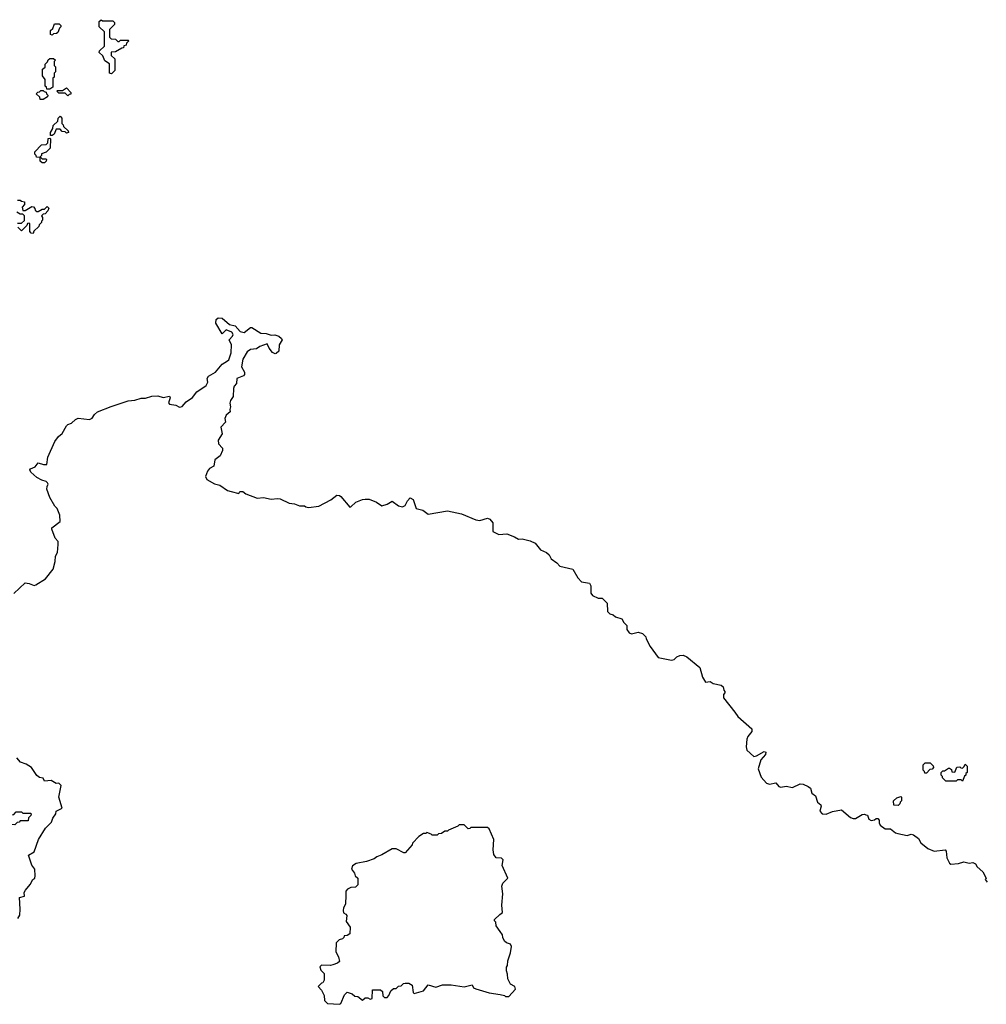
# Model space of a CAD drawing. Extents: x 2776963 to 2884430, y 684484 to 829250.
# Tile 280 of 287: x 2869121 to 2876630, y 812027 to 819670. Entities that reach past the tile are written whole.
import ezdxf

# ---------------------------------------------------------------- set-up
doc = ezdxf.new("R2010")
doc.units = 0

msp = doc.modelspace()

# ---------------------------------------------------------------- linework, layer by layer
at = {"layer": '0CON20XD'}
for points in [[(2869375, 819550), (2869360, 819555), (2869360, 819585), (2869378.3, 819601.7), (2869391.7, 819638.3), (2869428.3, 819638.3), (2869440, 819625), (2869440, 819615), (2869430, 819605), (2869418.3, 819571.7), (2869408.3, 819561.7), (2869385, 819560), (2869375, 819550)], [(2869835, 819250), (2869820, 819255), (2869818.3, 819328.3), (2869781.7, 819351.7), (2869768.3, 819388.3), (2869740, 819415), (2869741.7, 819428.3), (2869780, 819465), (2869780, 819575), (2869740, 819615), (2869740, 819655), (2869755, 819670), (2869765, 819660), (2869845, 819660), (2869858.3, 819648.3), (2869858.3, 819631.7), (2869820, 819595), (2869820, 819535), (2869831.7, 819521.7), (2869865, 819520), (2869885, 819500), (2869895, 819500), (2869905, 819510), (2869965, 819510), (2869970, 819505), (2869951.7, 819488.3), (2869948.3, 819471.7), (2869931.7, 819468.3), (2869928.3, 819451.7), (2869915, 819450), (2869865, 819420), (2869831.7, 819418.3), (2869831.7, 819391.7), (2869860, 819365), (2869860, 819275), (2869835, 819250)], [(2869355, 819130), (2869331.7, 819131.7), (2869330, 819145), (2869320, 819155), (2869320, 819205), (2869300, 819235), (2869300, 819285), (2869318.3, 819301.7), (2869320, 819325), (2869338.3, 819341.7), (2869341.7, 819358.3), (2869355, 819370), (2869385, 819370), (2869400, 819355), (2869390, 819345), (2869390, 819315), (2869400, 819305), (2869400, 819265), (2869390, 819255), (2869390, 819225), (2869380, 819215), (2869380, 819145), (2869355, 819130)], [(2869495, 819080), (2869475, 819100), (2869425, 819100), (2869410, 819115), (2869415, 819120), (2869455, 819120), (2869485, 819140), (2869520, 819105), (2869518.3, 819091.7), (2869505, 819090), (2869495, 819080)], [(2869305, 819050), (2869281.7, 819051.7), (2869278.3, 819068.3), (2869250, 819095), (2869261.7, 819108.3), (2869275, 819110), (2869285, 819120), (2869305, 819120), (2869311.7, 819111.7), (2869328.3, 819108.3), (2869330, 819095), (2869340, 819085), (2869338.3, 819071.7), (2869305, 819050)], [(2869375, 818770), (2869361.7, 818771.7), (2869360, 818795), (2869380, 818825), (2869381.7, 818848.3), (2869418.3, 818881.7), (2869420, 818905), (2869435, 818920), (2869450, 818905), (2869450, 818865), (2869460, 818855), (2869461.7, 818841.7), (2869498.3, 818808.3), (2869500, 818795), (2869485, 818790), (2869475, 818800), (2869451.7, 818801.7), (2869435, 818820), (2869405, 818820), (2869388.3, 818781.7), (2869375, 818770)], [(2869315, 818560), (2869295, 818560), (2869281.7, 818571.7), (2869280, 818600), (2869251.7, 818601.7), (2869250, 818615), (2869240, 818625), (2869240, 818645), (2869291.7, 818698.3), (2869328.3, 818701.7), (2869340, 818715), (2869341.7, 818748.3), (2869355, 818750), (2869360, 818745), (2869358.3, 818671.7), (2869328.3, 818641.7), (2869291.7, 818628.3), (2869290, 818615), (2869280, 818605), (2869295, 818590), (2869325, 818590), (2869330, 818585), (2869328.3, 818571.7), (2869315, 818560)], [(2869105, 818270), (2869125, 818270), (2869135, 818260), (2869160, 818255), (2869160, 818235), (2869140, 818215), (2869145, 818190), (2869165, 818190), (2869215, 818220), (2869228.3, 818218.3), (2869240, 818205), (2869241.7, 818191.7), (2869255, 818180), (2869265, 818180), (2869295, 818200), (2869315, 818200), (2869335, 818220), (2869347, 818207), (2869340, 818185), (2869318.3, 818161.7), (2869305, 818160), (2869291.7, 818148.3), (2869300, 818135), (2869300, 818115), (2869290, 818105), (2869290, 818095), (2869271.7, 818078.3), (2869270, 818065), (2869231.7, 818028.3), (2869225, 818010)], [(2869105, 818090), (2869135, 818090), (2869158.3, 818111.7), (2869158.3, 818148.3), (2869145, 818160), (2869125, 818160), (2869100, 818175)], [(2869225, 818010), (2869211.7, 818011.7), (2869200, 818025), (2869200, 818085), (2869195, 818090), (2869181.7, 818088.3), (2869178.3, 818071.7), (2869135, 818030), (2869108.3, 818058.3)], [(2869075, 815216.2), (2869165, 815297.5), (2869195, 815293.8), (2869235, 815278.8), (2869247.7, 815282.3), (2869321.2, 815328.8), (2869380.8, 815405), (2869397.5, 815465), (2869400.6, 815505), (2869414.3, 815535), (2869420.8, 815595), (2869419.2, 815619.2), (2869396.7, 815645), (2869370, 815715), (2869372.5, 815725), (2869436.7, 815775), (2869432.5, 815825), (2869412.5, 815875), (2869395, 815892.5), (2869355, 815960), (2869333.3, 816025), (2869333.8, 816045), (2869343.8, 816065), (2869338.8, 816075), (2869327.5, 816085), (2869294.4, 816094.4), (2869255, 816116.2), (2869208.8, 816158.8), (2869200, 816175), (2869206.2, 816183.8), (2869241.4, 816198.6), (2869265, 816230), (2869307.5, 816217.5), (2869333, 816217), (2869340, 816275), (2869393.3, 816395), (2869423.8, 816435), (2869452, 816458), (2869485, 816517.5), (2869495, 816527.5), (2869525, 816537.5), (2869555, 816567.5), (2869575, 816577.5), (2869665, 816567.5), (2869685, 816577.5), (2869703.8, 816605), (2869726.7, 816625), (2869832.6, 816667.4), (2869965, 816712), (2870015, 816716.2), (2870065, 816731.2), (2870099.3, 816730.7), (2870147, 816747), (2870195, 816750), (2870235, 816736.7), (2870285, 816747.5), (2870290, 816735), (2870276.2, 816695), (2870286.2, 816685), (2870335, 816678.8), (2870363.3, 816663.3), (2870383.3, 816666.7), (2870415, 816703.8), (2870465, 816736), (2870497.6, 816782.4), (2870570, 816830), (2870584, 816855), (2870578.8, 816885), (2870588.3, 816901.7), (2870643.3, 816935), (2870693.8, 816995), (2870737, 817023), (2870745, 817030), (2870763.3, 817085), (2870766.2, 817145), (2870747.5, 817185), (2870775, 817212.5), (2870778.8, 817225), (2870770, 817245), (2870725, 817262.5), (2870695, 817232.5), (2870644.2, 817315), (2870648, 817342), (2870664.1, 817355.9), (2870693.9, 817353.9), (2870750, 817305), (2870795, 817293.8), (2870835, 817250), (2870865, 817242.5), (2870915, 817280), (2870925, 817280), (2870995, 817236.2), (2871035, 817233.3), (2871075, 817220), (2871103.6, 817223.6), (2871133.6, 817213.6), (2871156.4, 817196.4), (2871160, 817185), (2871137.5, 817145), (2871133.9, 817096.1), (2871115, 817078.8), (2871105, 817076.2), (2871085, 817086.7), (2871059.5, 817119.5), (2871045, 817152.5), (2870987.5, 817132.5), (2870960, 817115), (2870915, 817110), (2870888.7, 817091.3), (2870855.8, 817035), (2870843.8, 816975), (2870867.5, 816935), (2870867.5, 816915), (2870860, 816905), (2870808.8, 816885), (2870806.2, 816845), (2870788.8, 816825), (2870783.2, 816806.8), (2870778.6, 816745), (2870758.6, 816715), (2870754.4, 816694.4), (2870760, 816665), (2870753.8, 816645), (2870756, 816625), (2870725, 816600), (2870715.7, 816575), (2870721.2, 816545), (2870685, 816507.5), (2870693.8, 816455), (2870664.3, 816405), (2870665, 816377.5), (2870697.5, 816345), (2870697.5, 816325), (2870677.5, 816285), (2870636.4, 816253.6), (2870630, 816205), (2870595, 816186), (2870580, 816165), (2870565.7, 816125), (2870575, 816101.2), (2870635, 816066), (2870675.5, 816055.5), (2870735, 816016), (2870765, 816006.2), (2870825, 815992.5), (2870831.7, 816008.3), (2870855, 816007.5), (2870878.6, 815988.6), (2870965, 815955.6), (2871015, 815960), (2871075, 815948.8), (2871125, 815953.8), (2871145, 815950), (2871215, 815915.8), (2871255, 815912), (2871295, 815896.7), (2871335, 815896.7), (2871345, 815887.5), (2871365, 815883.3), (2871445, 815894.2), (2871538.3, 815941.7), (2871585, 815980), (2871605, 815977.5), (2871615, 815967.5), (2871685, 815886.7), (2871695, 815887.5), (2871732.5, 815925), (2871785, 815946.2), (2871805, 815947.5), (2871835, 815947.5), (2871893.8, 815923.8), (2871935, 815896.7), (2871975, 815910), (2872015, 815932.5), (2872065, 815896), (2872095, 815888.8), (2872115, 815897.5), (2872133.3, 815935), (2872155, 815957.5), (2872177.5, 815945), (2872202.5, 815875), (2872253.6, 815863.6), (2872295, 815832.5), (2872445, 815856.7), (2872553.9, 815833.9), (2872665, 815788.8), (2872695, 815782), (2872755, 815800), (2872773.3, 815793.3), (2872796.7, 815765), (2872796.7, 815696.7), (2872844.2, 815674.2), (2872905, 815679.2), (2872965.6, 815655.6), (2872995, 815636.2), (2873025, 815640.8), (2873085.8, 815625.8), (2873125, 815607.5), (2873166.2, 815555), (2873214.3, 815534.3), (2873233.8, 815515), (2873250, 815485), (2873294.1, 815454.1), (2873318.1, 815428.1), (2873417.5, 815405), (2873456.4, 815336.4), (2873485, 815307.5), (2873547.5, 815295), (2873556.7, 815275), (2873557, 815217), (2873570.5, 815200.5), (2873615, 815180), (2873645, 815180), (2873685, 815140), (2873687.5, 815075), (2873705, 815057.5), (2873730.7, 815050.7), (2873750, 815035), (2873799.3, 815019.3), (2873815, 814990), (2873837, 814967), (2873838.8, 814935), (2873855, 814910), (2873875, 814902.5), (2873925, 814916.2), (2873960, 814905), (2873985, 814880), (2873987.5, 814865), (2874020, 814805), (2874080, 814720), (2874185, 814698), (2874205, 814703.8), (2874225.8, 814724.2), (2874250, 814735), (2874275.7, 814735.7), (2874304, 814724), (2874405, 814640), (2874426.1, 814566.1), (2874447.5, 814527.5), (2874485, 814532.5), (2874508.3, 814518.3), (2874570, 814505), (2874585, 814490), (2874590, 814465), (2874600, 814455), (2874600, 814445), (2874588.3, 814431.7), (2874587.5, 814405), (2874677.5, 814295), (2874700.5, 814260.5), (2874807.5, 814165), (2874807.5, 814145), (2874776.7, 814105), (2874770.8, 814085), (2874764.3, 814025), (2874770.7, 814000.7), (2874825, 813951.1), (2874845, 813955.5), (2874905, 813990), (2874917.5, 813985), (2874913.8, 813965), (2874879.2, 813925), (2874858.8, 813855), (2874881.1, 813791.1), (2874923.6, 813743.6), (2874945, 813734.4), (2874995, 813746), (2875017.9, 813717.9), (2875035, 813711.4), (2875075, 813720.8), (2875125, 813709.2), (2875185, 813737.5), (2875206.4, 813736.4), (2875245, 813717.5), (2875263.8, 813703.8), (2875274, 813665), (2875303.3, 813645), (2875318.8, 813595), (2875343.3, 813575), (2875346, 813565), (2875335.7, 813525), (2875355, 813504.3), (2875385, 813502), (2875435, 813522.5), (2875505, 813536.7), (2875575, 813476.7), (2875595, 813470), (2875615, 813469.2), (2875665, 813501.2), (2875685, 813503.3), (2875695, 813497.5), (2875707.5, 813495), (2875717.5, 813465), (2875735, 813453.3), (2875762.5, 813457.5), (2875775, 813470), (2875788.3, 813468.3), (2875797, 813457), (2875797.5, 813435), (2875806.7, 813416.7), (2875845, 813388.8), (2875885, 813388.8), (2875925, 813356.9), (2875941.7, 813351.7), (2876015, 813338), (2876045, 813346.7), (2876065, 813343.3), (2876103.3, 813315), (2876120.5, 813280.5), (2876176.1, 813236.1), (2876225, 813216.7), (2876310, 813225), (2876317.5, 813215), (2876323.8, 813165), (2876345, 813123.3), (2876355, 813115.8), (2876415, 813120), (2876455, 813133.3), (2876497, 813123), (2876525, 813126.7), (2876545, 813116.7), (2876560, 813095), (2876604.2, 813054.2), (2876630, 813005), (2876620, 812995), (2876635.8, 812975.8)], [(2869106.9, 812693.1), (2869122.3, 812717.7), (2869125.8, 812765), (2869120, 812855), (2869160, 812865), (2869157.5, 812895), (2869166.4, 812913.6), (2869203.6, 812956.4), (2869223.8, 812996.2), (2869240, 813005), (2869243, 813023), (2869240, 813075), (2869216.2, 813106.2), (2869190, 813185), (2869235, 813210), (2869266.7, 813305), (2869322.5, 813395), (2869368.3, 813441.7), (2869378.8, 813471.2), (2869401.2, 813505), (2869404, 813526), (2869451.7, 813548.3), (2869426.2, 813635), (2869442.5, 813725), (2869425, 813742.5), (2869405, 813740), (2869365, 813763.8), (2869315, 813760), (2869305, 813782.5), (2869275, 813787.5), (2869253.6, 813803.6), (2869212.5, 813865), (2869171.7, 813891.7), (2869126.7, 813906.7), (2869099.3, 813939.3)], [(2876165, 813820), (2876151.7, 813821.7), (2876150, 813835), (2876140, 813845), (2876140, 813885), (2876155, 813900), (2876195, 813900), (2876218.3, 813878.3), (2876220, 813865), (2876208.3, 813851.7), (2876191.7, 813848.3), (2876165, 813820)], [(2876445, 813760), (2876435, 813770), (2876405, 813770), (2876395, 813760), (2876315, 813760), (2876290, 813785), (2876290, 813795), (2876280, 813805), (2876280, 813825), (2876291.7, 813838.3), (2876305, 813840), (2876335, 813860), (2876345, 813860), (2876358.3, 813848.3), (2876361.7, 813831.7), (2876385, 813830), (2876401.7, 813868.3), (2876425, 813870), (2876431.7, 813861.7), (2876445, 813860), (2876458.3, 813871.7), (2876465, 813890), (2876480, 813875), (2876480, 813825), (2876471.7, 813818.3), (2876470, 813805), (2876461.7, 813798.3), (2876445, 813760)], [(2875945, 813570), (2875911.7, 813571.7), (2875910, 813605), (2875935, 813630), (2875965, 813640), (2875970, 813635), (2875970, 813605), (2875960, 813595), (2875958.3, 813581.7), (2875945, 813570)], [(2869085, 813420), (2869021.7, 813421.7), (2869010, 813435), (2869008.3, 813468.3), (2868981.7, 813491.7), (2868981.7, 813498.3), (2869075, 813500), (2869095, 813520), (2869135, 813520), (2869145, 813510), (2869205, 813510), (2869210, 813505), (2869208.3, 813491.7), (2869190, 813475), (2869188.3, 813451.7), (2869125, 813450), (2869118.3, 813441.7), (2869101.7, 813438.3), (2869085, 813420)], [(2871605, 812026.7), (2871615, 812032.5), (2871645, 812100), (2871665, 812120), (2871705, 812107.5), (2871725, 812090), (2871747, 812087), (2871785, 812060), (2871805, 812077.5), (2871825, 812076.7), (2871845, 812067.5), (2871858.3, 812071.7), (2871861.7, 812138.3), (2871925, 812140), (2871940, 812125), (2871941.7, 812091.7), (2871955, 812080), (2871975, 812080), (2871990, 812095), (2872005, 812130), (2872025, 812150), (2872045, 812150), (2872063, 812167), (2872085, 812170), (2872103, 812187), (2872115, 812190), (2872145, 812190), (2872170, 812175), (2872178.3, 812118.3), (2872185, 812110), (2872258.3, 812131.7), (2872295, 812176.7), (2872355, 812158.8), (2872405, 812177.5), (2872473, 812177), (2872575, 812163.1), (2872635, 812177.5), (2872645.8, 812155.8), (2872665, 812147.5), (2872767, 812117), (2872855, 812104), (2872887.5, 812095), (2872895, 812087.5), (2872921.7, 812088.3), (2872973.8, 812145), (2872967.5, 812165), (2872935, 812182.5), (2872913.3, 812225), (2872911.7, 812261.7), (2872903, 812287), (2872902.5, 812315), (2872911.7, 812328.3), (2872913.3, 812365), (2872933.3, 812425), (2872942, 812475), (2872934.3, 812494.3), (2872903.3, 812505), (2872887.7, 812517.7), (2872873.8, 812545), (2872872.5, 812565), (2872855, 812592.5), (2872822.5, 812635), (2872820, 812665), (2872810, 812675), (2872810, 812685), (2872850, 812725), (2872871.7, 812738.3), (2872866.7, 812795), (2872873.8, 812885), (2872867.5, 812945), (2872875, 812967.5), (2872912.5, 813005), (2872870, 813105), (2872878.3, 813148.3), (2872865, 813160), (2872823.9, 813163.9), (2872805, 813190), (2872800, 813225), (2872803.3, 813305), (2872768.3, 813388.3), (2872755, 813400), (2872625, 813400), (2872618.3, 813391.7), (2872605, 813390), (2872575, 813420), (2872535, 813420), (2872525, 813410), (2872451.7, 813378.3), (2872445, 813370), (2872425, 813370), (2872397, 813353), (2872375, 813350), (2872365, 813340), (2872325, 813340), (2872318.3, 813348.3), (2872285, 813360), (2872277, 813353), (2872258.3, 813351.7), (2872221.7, 813328.3), (2872171.7, 813278.3), (2872170, 813265), (2872117, 813203), (2872105, 813202.5), (2872045, 813233.3), (2872015, 813233.3), (2871935, 813186.7), (2871895, 813172.5), (2871873.8, 813156.2), (2871815, 813134), (2871735, 813120), (2871707.7, 813102.3), (2871700, 813075), (2871722.5, 813045), (2871727.5, 813025), (2871747.5, 813005), (2871747.5, 812955), (2871730, 812935), (2871695, 812932.5), (2871668.3, 812921.7), (2871656.2, 812903.8), (2871656, 812875), (2871653.3, 812805), (2871636.7, 812775), (2871633.3, 812755), (2871637.5, 812737.5), (2871655, 812727.5), (2871662.5, 812715), (2871658.3, 812668.3), (2871687.5, 812625), (2871687, 812573), (2871665, 812560), (2871641.7, 812558.3), (2871640, 812545), (2871630, 812535), (2871603, 812527), (2871580, 812505), (2871576.7, 812435), (2871596.7, 812395), (2871605, 812360), (2871590, 812345), (2871555, 812332.5), (2871535, 812327.5), (2871465, 812330), (2871451.7, 812318.3), (2871461.7, 812291.7), (2871487.5, 812265), (2871487.5, 812215), (2871476.4, 812193.6), (2871465, 812190), (2871440, 812165), (2871467, 812137), (2871487.5, 812095), (2871490, 812055), (2871511.7, 812031.7), (2871605, 812026.7)]]:
    msp.add_lwpolyline(points, dxfattribs=at)

doc.saveas('drawing.dxf')
